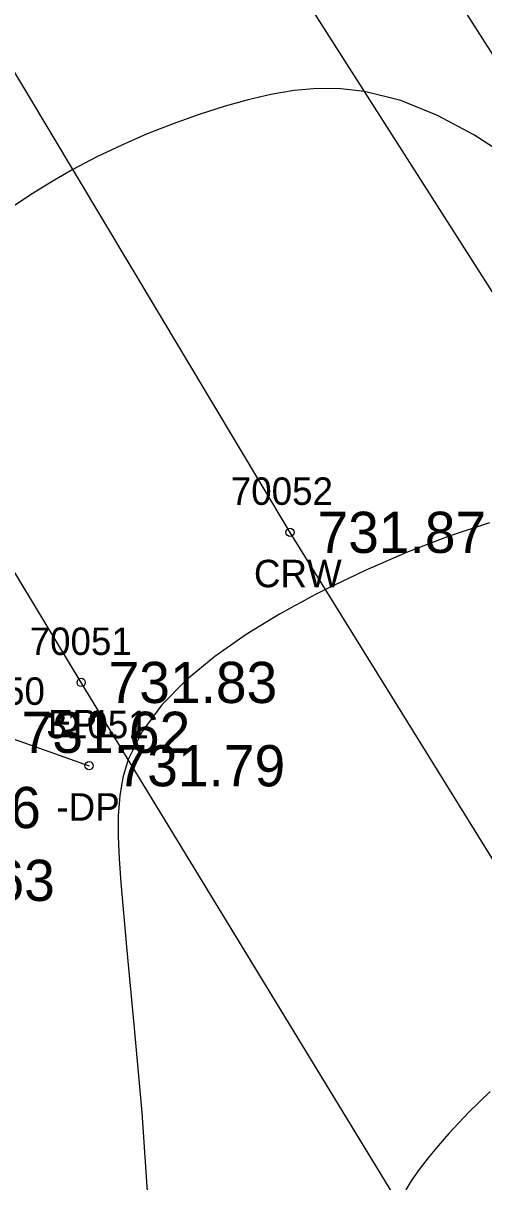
# Model space of a CAD drawing. Extents: x 1376587 to 1378239, y 1000335 to 1003031.
# Drawn here: x 1377729.76 to 1377746.52, y 1001019.63 to 1001061.82 of the extents above; entities that cross this region are included whole.
import ezdxf

# ---------------------------------------------------------------- set-up
doc = ezdxf.new("R2010")
doc.units = 0
for name, color, linetype in [('RD_DTM_BkLn1', 7, 'Continuous'), ('RD_DTM_BkLn2', 7, 'Continuous'), ('RD_DTM_Minor1', 7, 'Continuous'), ('RD_EX_Driveway', 7, 'Continuous'), ('RD_EX_Driveway_txCode', 7, 'Continuous'), ('RD_EX_Road', 7, 'Continuous'), ('RD_EX_Road_txCode', 7, 'Continuous'), ('RD_EX_TX_Driveway_ELEV', 7, 'Continuous'), ('RD_EX_TX_Misc_ELEV', 7, 'Continuous'), ('RD_EX_TX_Road_ELEV', 7, 'Continuous'), ('RD_HC_Survey_ELEV', 7, 'Continuous'), ('RD_HC_Survey_txCode', 7, 'Continuous'), ('RD_SMD_Locator', 7, 'Continuous')]:
    doc.layers.add(name, color=color, linetype=linetype)

msp = doc.modelspace()

# ---------------------------------------------------------------- linework, layer by layer
at = {"layer": 'RD_DTM_BkLn1'}
msp.add_lwpolyline([(1377890.868, 1000795.129), (1377889.749, 1000797.087), (1377860.86, 1000844.28), (1377837.196, 1000883.192), (1377805.553, 1000935.317), (1377771.668, 1000991.278), (1377739.468, 1001043.278), (1377708.639, 1001094.776), (1377678.486, 1001143.971), (1377648.112, 1001195.099), (1377620.705, 1001239.285), (1377591.743, 1001287.408), (1377561.783, 1001336.408), (1377531.285, 1001387.734), (1377502.544, 1001434.976), (1377471.981, 1001486.194), (1377441.275, 1001536.578), (1377411.042, 1001586.416), (1377380.15, 1001637.788)], dxfattribs=at)
at = {"layer": 'RD_DTM_BkLn2'}
msp.add_lwpolyline([(1377847.736, 1000893.919), (1377809.102, 1000958.575), (1377779.66, 1001006.668), (1377751.365, 1001053.606), (1377724.396, 1001095.78), (1377686.801, 1001159.889)], dxfattribs=at)
at = {"layer": 'RD_DTM_Minor1'}
for points in [[(1377747.453, 1001056.914), (1377746.161, 1001057.752), (1377744.835, 1001058.458), (1377743.499, 1001058.996), (1377742.176, 1001059.332), (1377741.31, 1001059.431), (1377740.456, 1001059.437), (1377739.612, 1001059.363), (1377738.774, 1001059.222), (1377737.939, 1001059.027), (1377737.104, 1001058.791), (1377736.157, 1001058.489), (1377735.211, 1001058.152), (1377734.273, 1001057.781), (1377733.348, 1001057.379), (1377732.442, 1001056.946), (1377731.562, 1001056.484), (1377730.809, 1001056.053), (1377730.079, 1001055.602), (1377729.373, 1001055.133)], [(1377746.723, 1001043.621), (1377745.222, 1001043.127), (1377743.702, 1001042.542), (1377742.202, 1001041.891), (1377740.757, 1001041.196), (1377740.47, 1001041.049), (1377740.186, 1001040.902), (1377739.906, 1001040.752), (1377739.628, 1001040.602), (1377739.353, 1001040.449), (1377739.08, 1001040.293), (1377737.872, 1001039.556), (1377736.734, 1001038.762), (1377735.701, 1001037.91), (1377734.808, 1001037), (1377734.089, 1001036.03), (1377733.58, 1001035.002), (1377733.387, 1001034.356), (1377733.27, 1001033.681), (1377733.216, 1001032.968), (1377733.213, 1001032.209), (1377733.249, 1001031.396), (1377733.312, 1001030.521), (1377733.532, 1001028.048), (1377733.799, 1001025.229), (1377734.07, 1001022.154), (1377734.298, 1001018.916)], [(1377746.748, 1001022.923), (1377745.966, 1001022.149), (1377745.251, 1001021.389), (1377744.855, 1001020.944), (1377744.491, 1001020.51), (1377744.163, 1001020.084), (1377743.875, 1001019.666), (1377743.631, 1001019.252)]]:
    msp.add_lwpolyline(points, dxfattribs=at)
at = {"layer": 'RD_EX_Driveway'}
msp.add_lwpolyline([(1377718.411, 1001058.931), (1377713.958, 1001047.091), (1377711.989, 1001044.738), (1377719.597, 1001031.891), (1377723.265, 1001033.258), (1377728.702, 1001035.997), (1377732.155, 1001034.781)], dxfattribs=at)
at = {"layer": 'RD_EX_Road'}
for points in [[(1377899.668, 1000800.294), (1377898.717, 1000801.843), (1377870.308, 1000849.935), (1377847.281, 1000887.888), (1377815.153, 1000940.575), (1377781.512, 1000995.259), (1377748.623, 1001049.208), (1377716.579, 1001099.532), (1377686.671, 1001148.78), (1377656.469, 1001199.107), (1377629.542, 1001244.184), (1377599.886, 1001292.672), (1377570.873, 1001341.428), (1377539.828, 1001392.468), (1377511.01, 1001440.306), (1377480.717, 1001489.998), (1377449.725, 1001541.494), (1377420.899, 1001591.946), (1377390.45, 1001644.414)], [(1377883.752, 1000788.501), (1377882.63, 1000790.224), (1377852.259, 1000839.599), (1377828.464, 1000879.313), (1377796.997, 1000930.663), (1377763.067, 1000986.649), (1377731.866, 1001037.813), (1377700.311, 1001089.979), (1377670.429, 1001138.24), (1377639.732, 1001190.031), (1377611.891, 1001234.227), (1377582.777, 1001282.571), (1377552.217, 1001331.03), (1377522.243, 1001382.346), (1377494.257, 1001430.189), (1377463.172, 1001481.135), (1377433.415, 1001531.286), (1377403.141, 1001580.977), (1377371.36, 1001632.192)]]:
    msp.add_lwpolyline(points, dxfattribs=at)
at = {"layer": 'RD_SMD_Locator'}
for centre in [(1377739.468, 1001043.278), (1377731.866, 1001037.813), (1377732.155, 1001034.781)]:
    msp.add_circle(centre, 0.15, dxfattribs=at)

# ---------------------------------------------------------------- texts
at = {"layer": 'RD_EX_Driveway_txCode'}
for s, p in [('31050', (1377726.828, 1001036.997)), ('31051', (1377730.604, 1001035.781)), ('-DP', (1377730.966, 1001032.781))]:
    msp.add_text(s, height=1, dxfattribs=at).set_placement(p)
at = {"layer": 'RD_EX_Road_txCode'}
for s, p in [('70051', (1377729.992, 1001038.813)), ('EPL', (1377730.661, 1001035.813))]:
    msp.add_text(s, height=1, dxfattribs=at).set_placement(p)
at = {"layer": 'RD_EX_TX_Driveway_ELEV'}
for s, p in [('731.62', (1377729.702, 1001035.247)), ('731.79', (1377733.155, 1001034.031)), ('723.56', (1377724.265, 1001032.508))]:
    msp.add_text(s, height=1.5, dxfattribs=at).set_placement(p)
at = {"layer": 'RD_EX_TX_Misc_ELEV'}
msp.add_text('730.63', height=1.5, dxfattribs=at).set_placement((1377724.774, 1001029.857))
at = {"layer": 'RD_EX_TX_Road_ELEV'}
msp.add_text('731.83', height=1.5, dxfattribs=at).set_placement((1377732.866, 1001037.063))
at = {"layer": 'RD_HC_Survey_ELEV'}
msp.add_text('731.87', height=1.5, dxfattribs=at).set_placement((1377740.468, 1001042.528))
at = {"layer": 'RD_HC_Survey_txCode'}
for s, p in [('70052', (1377737.311, 1001044.278)), ('CRW', (1377738.153, 1001041.278))]:
    msp.add_text(s, height=1, dxfattribs=at).set_placement(p)

doc.saveas('drawing.dxf')
